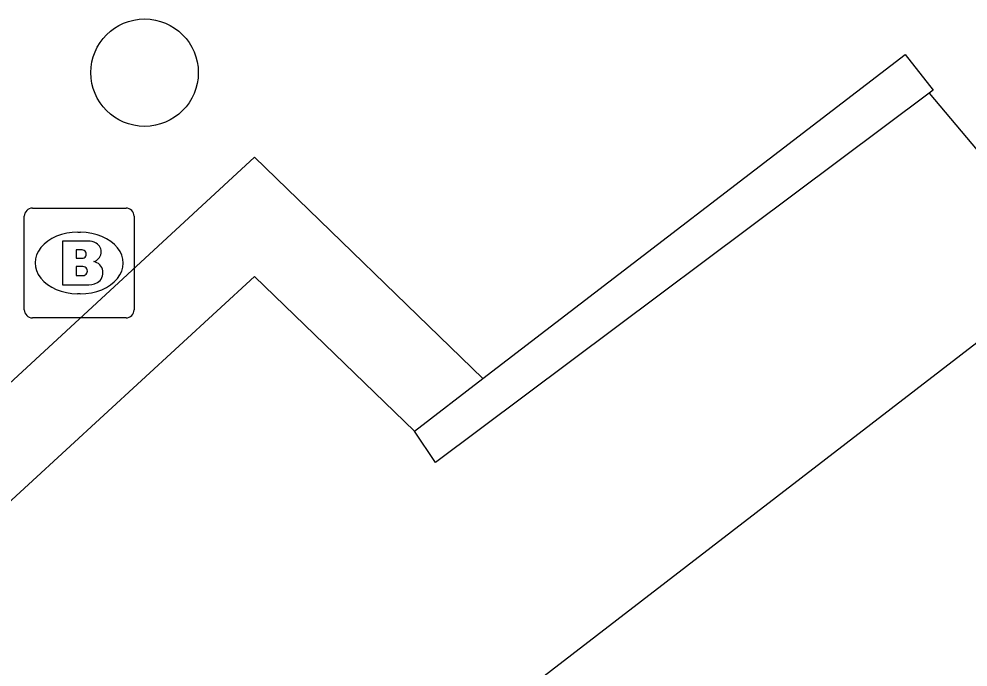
# Model space of a CAD drawing. Extents: x 161087 to 161922, y 382574 to 383873.
# Drawn here: x 161580.01 to 161588.65, y 382944.92 to 382950.83 of the extents above; entities that cross this region are included whole.
import ezdxf

# ---------------------------------------------------------------- set-up
doc = ezdxf.new("R2010")
doc.units = 0
for name, color, linetype in [('IMGEO_Boom', 7, 'Continuous'), ('IMGEO_Brandkraan', 7, 'Continuous'), ('IMGEO_Muur', 7, 'Continuous'), ('IMGEO_Pand', 7, 'Continuous'), ('IMGEO_Voetpad_open', 7, 'Continuous')]:
    doc.layers.add(name, color=color, linetype=linetype)

msp = doc.modelspace()

# ---------------------------------------------------------------- linework, layer by layer
at = {"layer": 'IMGEO_Boom'}
msp.add_circle((161581.151, 382950.339), 0.4892, dxfattribs=at)
at = {"layer": 'IMGEO_Brandkraan'}
for p, q in [((161580.1299, 382949.1055), (161580.9821, 382949.1055)), ((161580.0555, 382948.1789), (161580.0555, 382949.0311)), ((161581.0565, 382949.0311), (161581.0565, 382948.1789)), ((161580.5435, 382948.8847), (161580.5685, 382948.8847)), ((161580.5655, 382948.3253), (161580.5406, 382948.3253)), ((161580.9821, 382948.1045), (161580.1299, 382948.1045))]:
    msp.add_line(p, q, dxfattribs=at)
for points in [[(161580.1299, 382949.1055), (161580.9821, 382949.1055)], [(161580.0555, 382948.1789), (161580.0555, 382949.0311)], [(161581.0565, 382949.0311), (161581.0565, 382948.1789)], [(161580.4028, 382948.805), (161580.4028, 382948.405), (161580.6161, 382948.405)], [(161580.6341, 382948.805), (161580.4028, 382948.805)], [(161580.582, 382948.7238), (161580.5275, 382948.7238), (161580.5275, 382948.6479)], [(161580.5275, 382948.6479), (161580.5812, 382948.6479)], [(161580.5901, 382948.5717), (161580.5275, 382948.5717), (161580.5275, 382948.4908)], [(161580.5275, 382948.4908), (161580.5904, 382948.4908)], [(161580.9821, 382948.1045), (161580.1299, 382948.1045)]]:
    msp.add_lwpolyline(points, dxfattribs=at)
for centre, radius, start, end in [((161580.132, 382949.029), 0.0765, 91.55205, 178.44795), ((161580.132, 382949.029), 0.0765, 91.55205, 178.44795), ((161580.98, 382949.029), 0.0765, 1.55205, 88.44795), ((161580.98, 382949.029), 0.0765, 1.55205, 88.44795), ((161580.638, 382948.6599), 0.1452, 59.4692, 91.53667), ((161580.5826, 382948.6858), 0.0379, 267.82845, 90.93552), ((161580.6631, 382948.7066), 0.0922, 285.51372, 58.15012), ((161580.5905, 382948.5313), 0.0404, 269.87594, 90.50774), ((161580.6678, 382948.5152), 0.1046, 301.31148, 78.98903), ((161580.6219, 382948.656), 0.251, 268.66757, 293.53466), ((161580.132, 382948.181), 0.0765, 181.55205, 268.44795), ((161580.132, 382948.181), 0.0765, 181.55205, 268.44795), ((161580.98, 382948.181), 0.0765, 271.55205, 358.44795), ((161580.98, 382948.181), 0.0765, 271.55205, 358.44795)]:
    msp.add_arc(centre, radius, start, end, dxfattribs=at)
for centre, major_axis, ratio, start_param, end_param in [((161580.542, 382948.605), (-0.3872, 0.002), 0.722429, 4.712389, 7.853982), ((161580.567, 382948.605), (-0.3901, 0.002), 0.717154, 1.570796, 4.712389)]:
    msp.add_ellipse(centre, major_axis=major_axis, ratio=ratio, start_param=start_param, end_param=end_param, dxfattribs=at)
at = {"layer": 'IMGEO_Muur'}
for points in [[(161584.232, 382947.551), (161588.079, 382950.504), (161588.332, 382950.179), (161588.295, 382950.151)], [(161588.295, 382950.151), (161583.8, 382946.786), (161583.608, 382947.071)], [(161583.608, 382947.071), (161584.232, 382947.551)]]:
    msp.add_lwpolyline(points, dxfattribs=at)
at = {"layer": 'IMGEO_Pand'}
msp.add_lwpolyline([(161589.629, 382948.571), (161583.177, 382943.597), (161590.612, 382934.006)], dxfattribs=at)
at = {"layer": 'IMGEO_Voetpad_open'}
for points in [[(161588.295, 382950.151), (161589.365, 382948.884)], [(161573.441, 382941.522), (161574.131, 382942.159), (161582.151, 382949.569), (161584.232, 382947.551)], [(161588.496, 382931.961), (161583.888, 382929.19), (161574.603, 382941.532), (161582.153, 382948.482), (161583.608, 382947.071)]]:
    msp.add_lwpolyline(points, dxfattribs=at)

doc.saveas('drawing.dxf')
